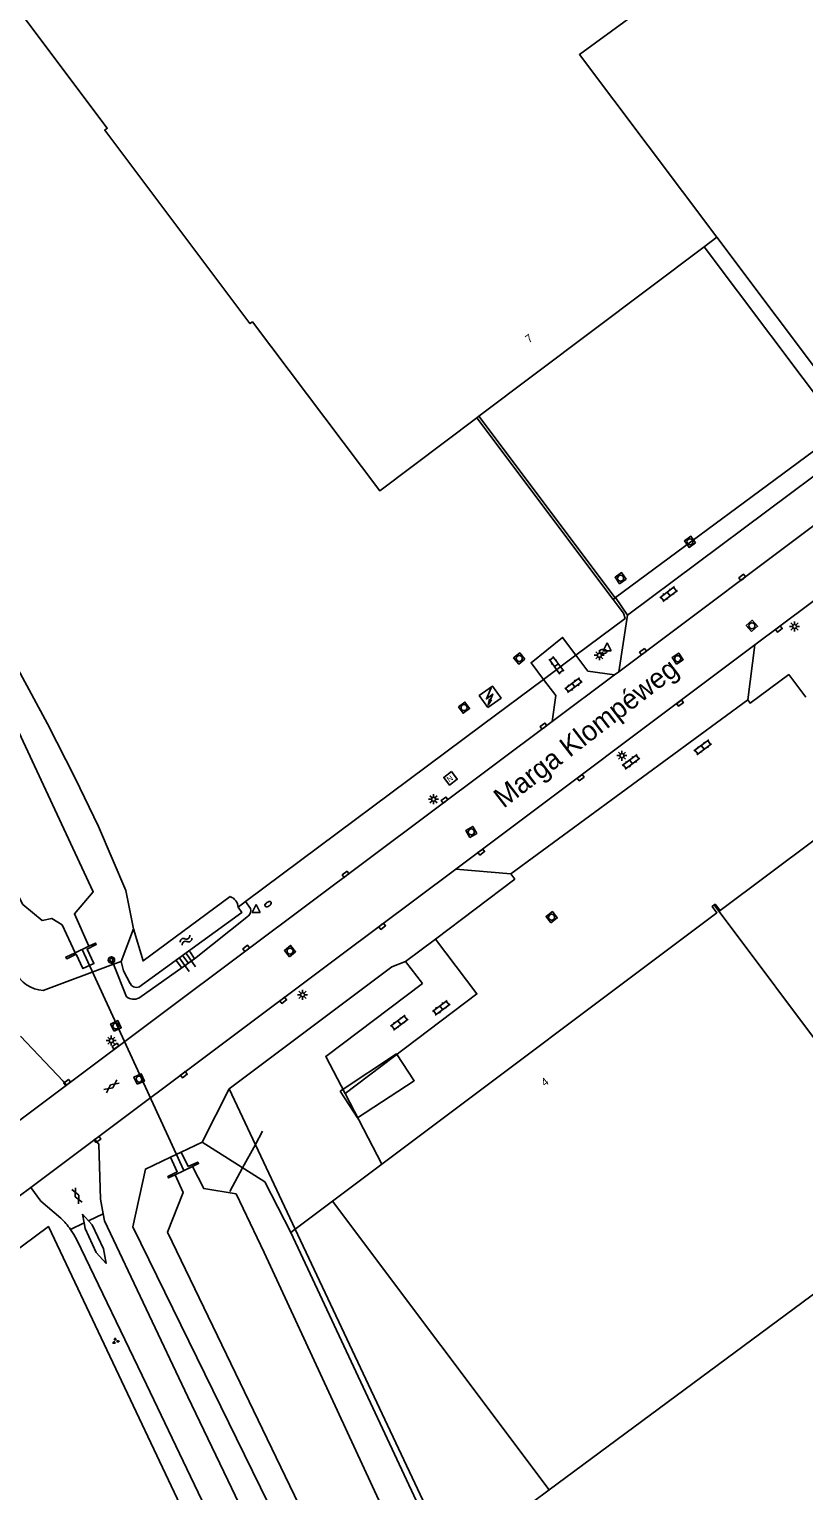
# Model space of a CAD drawing. Extents: x 126000 to 131009, y 393000 to 395500.
# Drawn here: x 130569.8 to 130666.6, y 394018 to 394200.6 of the extents above; entities that cross this region are included whole.
import ezdxf

# ---------------------------------------------------------------- set-up
doc = ezdxf.new("R2010")
doc.units = 0
for name, color, linetype in [('gg-afsc-hekwerk', 7, 'Continuous'), ('gg-afsc-muur', 7, 'Continuous'), ('gg-anno-huisnummerreeks BGT', 7, 'Continuous'), ('gg-anno-openbare ruimte label', 7, 'Continuous'), ('gg-bbg-hoofdgebouw', 7, 'Continuous'), ('gg-bbg-lage trafo', 7, 'Continuous'), ('gg-bbg-luifel en loopbrug', 7, 'Continuous'), ('gg-bbg-tussenscheiding', 7, 'Continuous'), ('gg-knt-bovenkant onderkant talud', 7, 'Continuous'), ('gg-knt-verharding', 7, 'Continuous'), ('gg-knt-verharding nz', 7, 'Continuous'), ('gg-kntw-bovenkant insteek waterloop', 7, 'Continuous'), ('gg-kntw-waterlijn', 7, 'Continuous'), ('gg-kwrk-duiker nz buis', 7, 'Continuous'), ('gg-kwrk-uitstroombak niveau min 01', 7, 'Continuous'), ('gt-grn-groengrens', 7, 'Continuous'), ('gt-grn-vlakafsluiter', 7, 'Continuous'), ('gt-grn-weggrens', 7, 'Continuous'), ('gt-symb-boom', 7, 'Continuous'), ('gt-symb-brandkraan', 7, 'Continuous'), ('gt-symb-gesloten verharding', 7, 'Continuous'), ('gt-symb-groenvak', 7, 'Continuous'), ('gt-symb-klinker verharding', 7, 'Continuous'), ('gt-symb-kolk', 7, 'Continuous'), ('gt-symb-lichtmast', 7, 'Continuous'), ('gt-symb-nortonput', 7, 'Continuous'), ('gt-symb-rioolschacht', 7, 'Continuous'), ('gt-symb-talud symbool', 7, 'Continuous'), ('gt-symb-trafo symbool', 7, 'Continuous'), ('gt-symb-waterafsluiter', 7, 'Continuous'), ('gt-symb-watersymbool', 7, 'Continuous')]:
    doc.layers.add(name, color=color, linetype=linetype)

# ---------------------------------------------------------------- blocks, each defined once
blk = doc.blocks.new('gt0-KOLK')
at = {"layer": 'gt-symb-kolk'}
blk.add_lwpolyline([(0, 0), (0.38, 0), (0.38, 0.4), (-0.37, 0.4), (-0.37, 0), (0, 0)], dxfattribs=at)
blk = doc.blocks.new('gt0-RS')
at = {"layer": 'gt-symb-rioolschacht'}
blk.add_lwpolyline([(-0.5, -0.5), (0.5, -0.5), (0.5, 0.5), (-0.5, 0.5)], close=True, dxfattribs=at)
blk.add_circle((0, 0), 0.375, dxfattribs=at)
blk = doc.blocks.new('gt0-LMAST')
at = {"layer": 'gt-symb-lichtmast'}
for p, q in [((-0.18, 0.17), (-0.45, 0.44)), ((0, 0.25), (0, 0.62)), ((0.17, 0.17), (0.44, 0.44)), ((-0.25, 0), (-0.63, 0)), ((-0.18, -0.18), (-0.45, -0.45)), ((0, -0.25), (0, -0.63)), ((0.44, -0.45), (0.17, -0.18)), ((0.25, 0), (0.62, 0))]:
    blk.add_line(p, q, dxfattribs=at)
blk.add_circle((0, 0), 0.25, dxfattribs=at)
blk = doc.blocks.new('gt0-KL1')
at = {"layer": 'gt-symb-klinker verharding'}
for p, q in [((-1.15, 0.3), (1.15, 0.3)), ((-1, -0.3), (-1, 0.3)), ((-0.5, 0.3), (-0.5, 0.45)), ((0, -0.3), (0, 0.3)), ((0.5, 0.3), (0.5, 0.45)), ((1, -0.3), (1, 0.3)), ((-1.15, -0.3), (1.15, -0.3)), ((-0.5, -0.45), (-0.5, -0.3)), ((0.5, -0.45), (0.5, -0.3))]:
    blk.add_line(p, q, dxfattribs=at)
blk = doc.blocks.new('gt0-HSP')
at = {"layer": 'gt-symb-trafo symbool'}
for points in [[(0.77, 0.75), (-0.53, 0), (0.47, 0), (-0.83, -0.75)], [(-0.22, -0.24), (-0.83, -0.75), (-0.08, -0.48)]]:
    blk.add_lwpolyline(points, dxfattribs=at)
blk = doc.blocks.new('gt0-BR')
at = {"layer": 'gt-symb-brandkraan'}
for centre, radius, start, end in [((-0.24, 0), 0.206, 107.5669, 252.4331), ((0.6, -2.66), 3, 106.892, 107.5669), ((0, -0.69), 0.938, 73.108, 106.892), ((-0.6, -2.66), 3, 72.4331, 73.108), ((0.24, 0), 0.206, 287.567, 72.4331), ((0.6, 2.66), 3, 252.4331, 253.108), ((0, 0.69), 0.938, 253.108, 286.8921), ((-0.6, 2.66), 3, 286.8921, 287.567)]:
    blk.add_arc(centre, radius, start, end, dxfattribs=at)
blk = doc.blocks.new('gt0-WAFSL')
at = {"layer": 'gt-symb-waterafsluiter'}
for p, q in [((-0.5, -0.33), (0, 0.67)), ((0, 0.67), (0.5, -0.33)), ((0.5, -0.33), (-0.5, -0.33))]:
    blk.add_line(p, q, dxfattribs=at)
blk = doc.blocks.new('gt0-TALUD_1')
at = {"layer": 'gt-symb-talud symbool'}
for p, q in [((-1, -1), (-1, 0)), ((-0.5, -2), (-0.5, 0)), ((0, -1), (0, 0)), ((0.5, -2), (0.5, 0)), ((1, -1), (1, 0))]:
    blk.add_line(p, q, dxfattribs=at)
blk = doc.blocks.new('gt0-WA')
at = {"layer": 'gt-symb-watersymbool'}
for centre, start, end in [((-0.32, 0.02), 28.0725, 151.9275), ((0.43, 0.42), 208.0725, 331.9275), ((-0.32, -0.43), 28.0725, 151.9275), ((0.43, -0.03), 208.0725, 331.9275)]:
    blk.add_arc(centre, 0.425, start, end, dxfattribs=at)
blk = doc.blocks.new('gt0-NPUT')
at = {"layer": 'gt-symb-nortonput'}
blk.add_lwpolyline([(-0.57, -0.61), (-0.57, 0.59), (0.63, 0.59), (0.63, -0.61)], close=True, dxfattribs=at)
blk.add_text('N', height=0.7, dxfattribs=at).set_placement((-0.22, -0.38))
blk = doc.blocks.new('gt0-GESVH1')
at = {"layer": 'gt-symb-gesloten verharding'}
for p, q in [((-0.99, -0.26), (0.01, 0.24)), ((0.01, -0.26), (-0.99, 0.24)), ((0.01, 0.24), (1.01, -0.26)), ((1.01, 0.24), (0.01, -0.26))]:
    blk.add_line(p, q, dxfattribs=at)
blk = doc.blocks.new('gt0-BOOM')
at = {"layer": 'gt-symb-boom'}
for radius in [0.4, 0.2]:
    blk.add_circle((0, 0), radius, dxfattribs=at)
blk = doc.blocks.new('gt0-GRVAK')
at = {"layer": 'gt-symb-groenvak'}
for p, q in [((-0.11, 0.19), (-0.23, 0.24)), ((-0.18, 0.15), (0.09, 0.15)), ((-0.09, 0.21), (-0.16, 0.32)), ((-0.05, 0.21), (-0.05, 0.39)), ((0, 0.21), (0.06, 0.32)), ((0.01, 0.19), (0.13, 0.24)), ((0.26, -0.05), (0.2, 0.06)), ((0.3, -0.05), (0.3, 0.13)), ((0.35, -0.05), (0.41, 0.06)), ((-0.25, -0.23), (-0.36, -0.18)), ((-0.32, -0.26), (-0.05, -0.26)), ((-0.23, -0.21), (-0.29, -0.1)), ((-0.18, -0.2), (-0.18, -0.02)), ((-0.14, -0.21), (-0.07, -0.1)), ((-0.12, -0.23), (0, -0.18)), ((0.24, -0.07), (0.12, -0.02)), ((0.17, -0.11), (0.44, -0.11)), ((0.37, -0.07), (0.49, -0.02))]:
    blk.add_line(p, q, dxfattribs=at)

msp = doc.modelspace()

# ---------------------------------------------------------------- linework, layer by layer
at = {"layer": 'gg-afsc-hekwerk'}
for p, q in [((130625.73, 394152.04), (130642.8, 394129.36)), ((130638.14, 394122.38), (130634.09, 394119.36)), ((130596.85, 394091.59), (130595.91, 394090.9)), ((130607.72, 394054.16), (130603.06, 394050.66)), ((130603.06, 394050.66), (130602.5, 394050.24))]:
    msp.add_line(p, q, dxfattribs=at)
for points in [[(130642.8, 394129.36), (130644.1, 394127.62), (130644.29, 394126.95), (130638.14, 394122.38)], [(130634.09, 394119.36), (130626.45, 394113.68), (130596.85, 394091.59)], [(130596.32, 394000), (130572.2, 394050.97), (130567.33, 394047.35)]]:
    msp.add_lwpolyline(points, dxfattribs=at)
at = {"layer": 'gg-afsc-muur'}
for p, q in [((130671.37, 394150.5), (130654.17, 394173.43)), ((130643.03, 394129.54), (130625.99, 394152.24))]:
    msp.add_line(p, q, dxfattribs=at)
at = {"layer": 'gg-bbg-hoofdgebouw'}
for p, q in [((130625.99, 394152.24), (130654.17, 394173.43)), ((130654.17, 394173.43), (130655.74, 394174.61)), ((130655.74, 394174.61), (130671.64, 394153.43)), ((130625.99, 394152.24), (130625.73, 394152.04)), ((130607.72, 394054.16), (130613.88, 394058.78)), ((130634.79, 394018.1), (130607.72, 394054.16))]:
    msp.add_line(p, q, dxfattribs=at)
for points in [[(130541.25, 394239.21), (130579.55, 394188.22), (130579.25, 394187.99), (130597.4, 394163.82), (130597.71, 394164.03), (130613.61, 394142.93), (130625.73, 394152.04)], [(130695.38, 394119.87), (130679.81, 394108.18), (130656.15, 394090.46), (130655.53, 394091.26), (130655.42, 394091.17)], [(130655.42, 394091.17), (130655.15, 394090.97), (130655.75, 394090.2), (130613.88, 394058.78)], [(130635.84, 394000), (130626.96, 394011.86), (130626.48, 394011.48), (130626.29, 394011.74), (130634.79, 394018.1)]]:
    msp.add_lwpolyline(points, dxfattribs=at)
at = {"layer": 'gg-bbg-lage trafo'}
msp.add_lwpolyline([(130627.14, 394115.83), (130626.05, 394117.34), (130627.69, 394118.53), (130628.78, 394117.02), (130627.14, 394115.83)], dxfattribs=at)
at = {"layer": 'gg-bbg-luifel en loopbrug'}
msp.add_lwpolyline([(130608.65, 394067.91), (130615.73, 394072.56), (130617.93, 394069.21), (130610.85, 394064.55), (130608.65, 394067.91)], dxfattribs=at)
at = {"layer": 'gg-bbg-tussenscheiding'}
for p, q in [((130683.18, 394054.1), (130655.42, 394091.17)), ((130634.79, 394018.1), (130671.22, 394045.04))]:
    msp.add_line(p, q, dxfattribs=at)
msp.add_lwpolyline([(130655.74, 394174.61), (130638.57, 394197.44), (130650.13, 394205.92), (130633.11, 394228.57)], dxfattribs=at)
at = {"layer": 'gg-knt-bovenkant onderkant talud'}
for p, q in [((130597.48, 394090.74), (130596.85, 394091.59)), ((130580.35, 394083.75), (130581.98, 394079.67))]:
    msp.add_line(p, q, dxfattribs=at)
msp.add_lwpolyline([(130583.52, 394079.53), (130590.46, 394084.45), (130597.23, 394089.79)], dxfattribs=at)
for centre, radius, start, end in [((130596.43, 394090.51), 1.07, 317.9583, 12.7023), ((130582.87, 394080.91), 1.52, 234.1707, 295.4872)]:
    msp.add_arc(centre, radius, start, end, dxfattribs=at)
at = {"layer": 'gg-knt-verharding'}
for p, q in [((130643.1, 394129.59), (130671.37, 394150.5)), ((130680.13, 394147.78), (130643.49, 394120.3)), ((130660.49, 394123.66), (130674.82, 394134.38)), ((130642.8, 394129.36), (130643.03, 394129.54)), ((130643.03, 394129.54), (130643.1, 394129.59)), ((130644.57, 394127.38), (130643.1, 394129.59)), ((130643.49, 394120.3), (130644.57, 394127.38)), ((130623.13, 394095.65), (130660.49, 394123.66)), ((130660.49, 394123.66), (130659.61, 394116.82)), ((130642.96, 394119.91), (130635.18, 394114.08)), ((130643.49, 394120.3), (130642.96, 394119.91)), ((130664.73, 394119.98), (130666.88, 394117.13)), ((130608.59, 394084.78), (130623.13, 394095.65)), ((130623.13, 394095.65), (130630, 394095.05)), ((130620.58, 394086.91), (130616.85, 394084.09)), ((130608.59, 394084.78), (130578.01, 394061.88)), ((130616.85, 394084.09), (130618.94, 394081.34)), ((130566.47, 394062.64), (130574.45, 394068.65)), ((130609.28, 394067.61), (130613.88, 394058.78)), ((130570.01, 394055.85), (130578.01, 394061.88)), ((130570.01, 394055.85), (130568.56, 394054.76)), ((130576.45, 394052.55), (130577.22, 394051.7)), ((130576.66, 394051.43), (130576.45, 394052.55))]:
    msp.add_line(p, q, dxfattribs=at)
for points in [[(130638.14, 394122.38), (130636.47, 394124.6), (130632.53, 394121.44), (130634.09, 394119.36)], [(130642.96, 394119.91), (130639.63, 394120.4), (130638.14, 394122.38)], [(130635.18, 394114.08), (130635.61, 394117.33), (130634.09, 394119.36)], [(130664.73, 394119.98), (130659.91, 394116.39), (130659.61, 394116.82)], [(130635.18, 394114.08), (130597.04, 394085.58), (130574.45, 394068.65)], [(130620.58, 394086.91), (130630.49, 394094.41), (130630, 394095.05)], [(130618.94, 394081.34), (130606.87, 394072.24), (130609.28, 394067.61)], [(130568.72, 394074.79), (130574.07, 394069.17), (130574.45, 394068.65)], [(130579.05, 394052.57), (130578.72, 394054.39), (130578.52, 394061.27), (130578.01, 394061.88)], [(130573.76, 394052.01), (130571.27, 394054.17), (130570.01, 394055.85)], [(130577.22, 394051.7), (130577.68, 394051.2), (130579.1, 394048.19), (130579.42, 394046.37), (130578.17, 394047.75), (130576.78, 394050.75), (130576.66, 394051.43)], [(130658.66, 393885.04), (130651.04, 393900.89), (130639.99, 393924.01), (130628.8, 393947.54), (130617.56, 393971.23), (130606.35, 393994.8), (130594.65, 394019.28), (130589.64, 394029.7), (130579.21, 394051.69), (130579.05, 394052.57)], [(130641.22, 393911.89), (130640.54, 393913.53), (130607.32, 393983.44), (130595.98, 394007.23), (130584.46, 394031.24), (130575.74, 394049.32), (130575.38, 394049.99), (130574.96, 394050.63)]]:
    msp.add_lwpolyline(points, dxfattribs=at)
msp.add_arc((130567.46, 394045.31), 9.2, 35.3425, 46.7945, dxfattribs=at)
at = {"layer": 'gg-knt-verharding nz'}
msp.add_lwpolyline([(130609.28, 394067.61), (130625.75, 394080.06), (130620.58, 394086.91)], dxfattribs=at)
at = {"layer": 'gg-kntw-bovenkant insteek waterloop'}
for p, q in [((130581.28, 394084.1), (130580.35, 394083.75)), ((130580.35, 394083.75), (130571.56, 394080.49)), ((130588.8, 394060.29), (130591.41, 394061.53))]:
    msp.add_line(p, q, dxfattribs=at)
for points in [[(130492.98, 394207.36), (130499.66, 394199.64), (130506.16, 394192.78), (130527.14, 394171.8), (130544.51, 394154.55), (130549.28, 394149.22), (130554.46, 394143.26), (130558.95, 394136.76), (130566.68, 394123.86), (130572.1, 394113.82), (130575.57, 394107), (130578.45, 394100.96), (130581.89, 394092.96), (130582.84, 394088.2)], [(130594.94, 394092.22), (130584.04, 394084.18), (130582.84, 394088.2)], [(130583.49, 394080.9), (130596.4, 394090.23), (130595.91, 394090.9)], [(130582.41, 394081.37), (130581.58, 394082.94), (130581.28, 394084.1)], [(130591.41, 394061.53), (130599.24, 394056.55), (130602.5, 394050.24)], [(130666.34, 393892.87), (130663.36, 393891.65), (130661.37, 393892.09), (130658.66, 393893.97), (130607.73, 394000), (130582.75, 394050.94), (130584.34, 394058.16), (130587.45, 394059.64)], [(130668.3, 393908.36), (130663.11, 393920.55), (130626.02, 394000), (130602.5, 394050.24)]]:
    msp.add_lwpolyline(points, dxfattribs=at)
for centre, radius, start, end in [((130594.43, 394090.82), 1.48, 2.7977, 70.0627), ((130571.8, 394084.62), 4.14, 204.9472, 266.5704), ((130583.23, 394081.79), 0.922, 206.5646, 286.0431)]:
    msp.add_arc(centre, radius, start, end, dxfattribs=at)
at = {"layer": 'gg-kntw-waterlijn'}
for points in [[(130577.26, 394086), (130575.46, 394090.05), (130577.82, 394092.82), (130565.93, 394118.2), (130564.2, 394121.83)], [(130554.49, 394120.03), (130569.02, 394091.23), (130571.41, 394089.23), (130572.62, 394089.48), (130573.92, 394088.68), (130575.57, 394085.2)], [(130664.52, 393906.59), (130599.16, 394047.73), (130595.66, 394055.07), (130591.62, 394055.73), (130590.22, 394058.5)], [(130662.41, 393894.13), (130587.1, 394050.3), (130589.05, 394055.25), (130588.05, 394057.46)]]:
    msp.add_lwpolyline(points, dxfattribs=at)
at = {"layer": 'gg-kwrk-duiker nz buis'}
for p, q in [((130576.41, 394085.6), (130589.14, 394057.98)), ((130598.96, 394062.89), (130598.07, 394061.25)), ((130598.07, 394061.25), (130596.48, 394058.31)), ((130596.48, 394058.31), (130594.88, 394055.37))]:
    msp.add_line(p, q, dxfattribs=at)
at = {"layer": 'gg-kwrk-uitstroombak niveau min 01'}
for p, q in [((130577.26, 394086), (130575.57, 394085.2)), ((130587.45, 394059.64), (130588.8, 394060.29)), ((130590.22, 394058.5), (130588.05, 394057.46))]:
    msp.add_line(p, q, dxfattribs=at)
for points in [[(130575.57, 394085.2), (130574.37, 394084.63), (130574.49, 394084.45), (130575.66, 394085), (130576.51, 394083.22), (130577.9, 394083.85), (130577.04, 394085.66), (130578.19, 394086.21), (130578.11, 394086.41), (130577.26, 394086)], [(130588.8, 394060.29), (130589.67, 394058.48), (130590.86, 394059.04), (130590.98, 394058.86), (130590.22, 394058.5)], [(130588.05, 394057.46), (130587.23, 394057.07), (130587.14, 394057.25), (130588.3, 394057.83), (130587.45, 394059.64)]]:
    msp.add_lwpolyline(points, dxfattribs=at)
at = {"layer": 'gt-grn-groengrens'}
for p, q in [((130591.41, 394061.53), (130594.8, 394068.2)), ((130603.06, 394050.66), (130594.8, 394068.2)), ((130603.06, 394050.66), (130669.74, 393909.03))]:
    msp.add_line(p, q, dxfattribs=at)
msp.add_lwpolyline([(130594.8, 394068.2), (130615.14, 394083.45), (130616.85, 394084.09)], dxfattribs=at)
at = {"layer": 'gt-grn-vlakafsluiter'}
msp.add_line((130581.28, 394084.1), (130582.84, 394088.2), dxfattribs=at)
at = {"layer": 'gt-grn-weggrens'}
for p, q in [((130644.57, 394127.38), (130672.91, 394148.54)), ((130659.61, 394116.82), (130630, 394095.05)), ((130576.66, 394051.43), (130574.96, 394050.63)), ((130579.05, 394052.57), (130577.22, 394051.7))]:
    msp.add_line(p, q, dxfattribs=at)

# ---------------------------------------------------------------- block references
at = {"layer": 'gt-symb-boom'}
msp.add_blockref('gt0-BOOM', (130580.08, 394084.29), dxfattribs=at)
at = {"layer": 'gt-symb-brandkraan'}
msp.add_blockref('gt0-BR', (130641.53, 394122.84), dxfattribs=at)
at = {"layer": 'gt-symb-brandkraan', "rotation": 34.07160980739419}
msp.add_blockref('gt0-BR', (130599.66, 394091.26), dxfattribs=at)
at = {"layer": 'gt-symb-gesloten verharding'}
for p, rotation in [((130580.12, 394068.5), -143.62293247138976), ((130575.79, 394054.83), -64.6647230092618)]:
    msp.add_blockref('gt0-GESVH1', p, dxfattribs=dict(at, rotation=rotation))
at = {"layer": 'gt-symb-groenvak', "rotation": -1.0312126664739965}
msp.add_blockref('gt0-GRVAK', (130580.59, 394036.68), dxfattribs=at)
at = {"layer": 'gt-symb-klinker verharding'}
for p, rotation in [((130649.72, 394130.02), 37.31697448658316), ((130635.7, 394121.13), -53.783115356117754), ((130637.83, 394118.63), 36.86989764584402), ((130653.98, 394110.87), -143.62293247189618), ((130645.03, 394109.05), 36.869897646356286), ((130621.3, 394078.32), 36.869897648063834), ((130616.06, 394076.46), 36.869897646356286)]:
    msp.add_blockref('gt0-KL1', p, dxfattribs=dict(at, rotation=rotation))
at = {"layer": 'gt-symb-kolk'}
for p, rotation in [((130659.02, 394131.94), 36.91570677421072), ((130663.38, 394125.81), -143.4165788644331), ((130646.63, 394122.65), 36.86989764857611), ((130651.03, 394116.55), -143.130102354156), ((130634.19, 394113.35), 36.70953402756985), ((130638.61, 394107.24), -143.21030035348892), ((130621.82, 394104.11), 36.789699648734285), ((130626.19, 394097.94), -143.130102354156), ((130609.46, 394094.83), 36.869897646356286), ((130613.8, 394088.67), -143.25620330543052), ((130597.04, 394085.58), 36.66359246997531), ((130601.43, 394079.41), -143.21030035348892), ((130580.7, 394073.35), 33.78542796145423), ((130574.66, 394068.82), 38.17653760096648), ((130589.02, 394070.12), -143.13010235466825), ((130578.23, 394062.03), -146.0079602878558)]:
    msp.add_blockref('gt0-KOLK', p, dxfattribs=dict(at, rotation=rotation))
at = {"layer": 'gt-symb-lichtmast'}
for p in [(130665.46, 394125.97), (130641.06, 394122.37), (130643.89, 394109.83), (130620.34, 394104.38), (130603.97, 394079.94), (130580.07, 394074.22)]:
    msp.add_blockref('gt0-LMAST', p, dxfattribs=at)
at = {"layer": 'gt-symb-nortonput', "rotation": -143.21030035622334}
msp.add_blockref('gt0-NPUT', (130622.49, 394107), dxfattribs=at)
at = {"layer": 'gt-symb-rioolschacht'}
for p, rotation in [((130652.39, 394136.55), 125.18453930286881), ((130643.72, 394132), 124.56462293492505), ((130660.13, 394126.05), 41.39080239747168), ((130631.05, 394121.97), 129.27731149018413), ((130650.85, 394121.94), 34.03952455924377), ((130624.15, 394115.83), -53.9894745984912), ((130625.06, 394100.3), 29.872821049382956), ((130635.1, 394089.64), 37.80965211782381), ((130602.4, 394085.4), 39.07161457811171), ((130580.65, 394076.05), 26.103824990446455), ((130583.55, 394069.42), 24.25908445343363)]:
    msp.add_blockref('gt0-RS', p, dxfattribs=dict(at, rotation=rotation))
at = {"layer": 'gt-symb-talud symbool', "xscale": 1.0003644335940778, "yscale": 1.000364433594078, "rotation": 34.94509876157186}
msp.add_blockref('gt0-TALUD_1', (130589.05, 394084.78), dxfattribs=at)
at = {"layer": 'gt-symb-trafo symbool', "rotation": 36.7896996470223}
msp.add_blockref('gt0-HSP', (130627.37, 394117.24), dxfattribs=at)
at = {"layer": 'gt-symb-waterafsluiter'}
for p in [(130642.03, 394123.25), (130598.17, 394090.57)]:
    msp.add_blockref('gt0-WAFSL', p, dxfattribs=at)
at = {"layer": 'gt-symb-watersymbool', "rotation": 36.37706752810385}
msp.add_blockref('gt0-WA', (130589.36, 394086.74), dxfattribs=at)

# ---------------------------------------------------------------- texts
at = {"layer": 'gg-anno-huisnummerreeks BGT'}
for s, rotation, p in [('7', 37, (130632.27, 394161.34)), ('4', 36.9, (130634.25, 394068.44))]:
    msp.add_text(s, height=1, rotation=rotation, dxfattribs=at).set_placement(p)
at = {"layer": 'gg-anno-openbare ruimte label'}
msp.add_text('Marga Klompéweg', height=2.5, rotation=37.6, dxfattribs=at).set_placement((130629.09, 394103.18))

doc.saveas('drawing.dxf')
